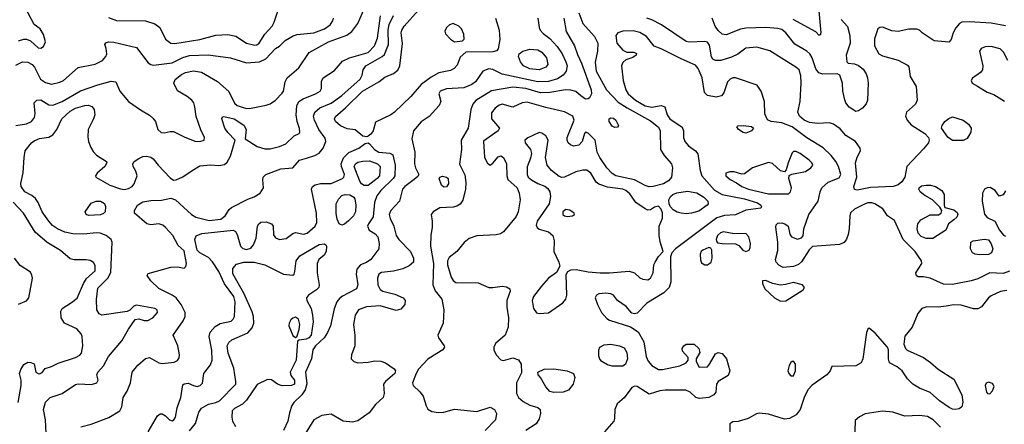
# Model space of a CAD drawing. Extents: x 1173029 to 1307123, y 522559 to 678521.
# Tile 411 of 623: x 1279325 to 1286755, y 585592 to 588643. Entities that reach past the tile are written whole.
import ezdxf

# ---------------------------------------------------------------- set-up
doc = ezdxf.new("R2010")
doc.units = 0

msp = doc.modelspace()

# ---------------------------------------------------------------- linework, layer by layer
at = {"layer": '0CON10XD'}
for points in [[(1279315, 588484.4), (1279355, 588497.1), (1279375, 588495.8), (1279405, 588484.2), (1279465, 588431.4), (1279485, 588428.6), (1279505, 588442), (1279518.6, 588475), (1279505, 588532.5), (1279480, 588575), (1279435, 588606.7), (1279367.1, 588735)], [(1279995, 588659.6), (1280055, 588636.2), (1280275, 588633.1), (1280345, 588612.9), (1280381.4, 588585), (1280425.5, 588495.5), (1280465, 588466.7), (1280495, 588464.6), (1280685, 588493.8), (1280805, 588526.9), (1280895, 588530.5), (1280955, 588520), (1281036.9, 588466.9), (1281098.5, 588451.5), (1281115, 588452.5), (1281131.5, 588465), (1281175.2, 588534.8), (1281229.3, 588595), (1281245.8, 588625), (1281286, 588745)], [(1281002.4, 587982.4), (1281035, 587973.7), (1281072.5, 587975), (1281185, 587997.5), (1281215, 588008.8), (1281255, 588036.7), (1281305, 588088.8), (1281315.6, 588105), (1281328.5, 588175), (1281342.9, 588205), (1281430.6, 588279.4), (1281510, 588395), (1281655, 588476.3), (1281793.4, 588526.6), (1281830.6, 588555), (1281875.9, 588614.1), (1281928.7, 588735)], [(1281945, 587758.8), (1281915, 587763.8), (1281855, 587812), (1281795, 587820.8), (1281745, 587843.1), (1281706.6, 587876.6), (1281700.6, 587895), (1281707.2, 587912.8), (1281782.3, 587977.7), (1281911.1, 588105), (1282035.5, 588175), (1282079.5, 588210.5), (1282145, 588236.6), (1282178.3, 588261.7), (1282193.1, 588295), (1282212.6, 588462.6), (1282203.9, 588545), (1282207.1, 588565), (1282225, 588593.3), (1282333.8, 588715)], [(1285352, 588738), (1285370, 588545), (1285365, 588527.5), (1285355, 588527.5), (1285331.4, 588551.4), (1285161.1, 588645)], [(1279295, 588300.5), (1279345, 588325.4), (1279385, 588323.8), (1279418.5, 588305), (1279437.1, 588285), (1279482.2, 588195), (1279518.9, 588168.9), (1279565, 588156.8), (1279628.5, 588171.5), (1279655, 588184.5), (1279765, 588282), (1279895, 588308.6), (1279950, 588335), (1279975.4, 588364.6), (1279982.9, 588385), (1279978, 588425), (1279966.7, 588455), (1279975, 588467.5), (1279995, 588476.2), (1280035, 588472.5), (1280205, 588433.8), (1280295, 588318.8), (1280315, 588304), (1280335, 588300), (1280475, 588318.8), (1280555, 588357.5), (1280605, 588374.2), (1280747.7, 588377.7), (1280916, 588356), (1281035, 588316.7), (1281135, 588326), (1281182.3, 588347.7), (1281253.8, 588425), (1281285.6, 588444.4), (1281328.8, 588485), (1281388.7, 588521.3), (1281418.7, 588531.3), (1281545.2, 588544.8), (1281625, 588573.2), (1281666.7, 588605), (1281687.5, 588635), (1281693.5, 588655)], [(1279524, 585525), (1279518.8, 585625), (1279503.5, 585705), (1279519.3, 585759.3), (1279555, 585794.4), (1279645, 585825.5), (1279745, 585892.5), (1279765, 585897.5), (1279866.8, 585893.2), (1279906.7, 585905), (1279916.2, 585925), (1279906.2, 585965), (1279914, 585985), (1279956.2, 586033.8), (1279995, 586104.3), (1280095, 586222), (1280145, 586310), (1280195, 586382.5), (1280223, 586387), (1280265, 586374), (1280292.5, 586375), (1280328, 586395), (1280364, 586435), (1280362, 586455), (1280345, 586465.5), (1280205, 586490), (1280186.4, 586483.6), (1280156.1, 586453.9), (1280135, 586443.8), (1279945, 586414.4), (1279925, 586424.3), (1279906.9, 586455), (1279904, 586534), (1279915, 586618.9), (1279989.7, 586695), (1280013.4, 586736.6), (1280023.1, 586965), (1280015.7, 586985), (1279976.9, 587015), (1279932.7, 587032.7), (1279905, 587035.3), (1279805, 587025.4), (1279725, 587027.7), (1279665, 587040.4), (1279610.8, 587065), (1279572.3, 587092.3), (1279543.9, 587123.9), (1279495, 587193.8), (1279464.3, 587265), (1279444.2, 587295), (1279415, 587318.6), (1279364.3, 587345), (1279335.7, 587385), (1279333.2, 587406.8), (1279351.7, 587488.3), (1279357.3, 587605), (1279365.7, 587655), (1279414.2, 587715), (1279435, 587730.6), (1279475, 587746.8), (1279545, 587757.3), (1279574.4, 587775), (1279604.6, 587815), (1279642.1, 587895), (1279705, 587953.1), (1279745, 587974.7), (1279815, 587996.8), (1279845, 587999.6), (1279869.1, 587989.1), (1279885.9, 587965.9), (1279890.7, 587925), (1279882.4, 587895), (1279842, 587815), (1279839.1, 587759.1), (1279844.6, 587725), (1279860.3, 587680.3), (1279879.2, 587649.2), (1279905, 587621.4), (1279980, 587575), (1279982.5, 587565), (1279966.2, 587535), (1279910, 587485), (1279897.5, 587465), (1279900, 587455), (1280005, 587394.6), (1280085, 587366.7), (1280115, 587362.7), (1280145, 587369.2), (1280172.9, 587385), (1280187.5, 587405), (1280210, 587465), (1280200.2, 587500.2), (1280180.6, 587535), (1280178, 587555), (1280187.3, 587572.7), (1280222.6, 587597.4), (1280255, 587611.1), (1280285, 587614.4), (1280315.4, 587605.4), (1280333, 587593), (1280369.4, 587545), (1280460.2, 587450.2), (1280485, 587433.8), (1280505, 587435.5), (1280555, 587457.3), (1280625, 587507.1), (1280685, 587540), (1280765, 587547.7), (1280827.3, 587542.7), (1280868.9, 587551.1), (1280891.2, 587568.8), (1280916, 587614), (1280950, 587735), (1280895, 587791.5), (1280872.2, 587825), (1280851.2, 587895), (1280855, 587910), (1280865, 587913.3), (1280944, 587895), (1281015, 587847.8), (1281034.5, 587815), (1281026, 587745), (1281117, 587687), (1281175, 587670.4), (1281215, 587668.9), (1281284.1, 587685.9), (1281332.4, 587707.6), (1281395, 587766.9), (1281432.5, 587785), (1281438.8, 587795), (1281437.1, 587822.9), (1281418.9, 587875), (1281411.6, 587925), (1281416.4, 587993.6), (1281431.8, 588025), (1281462.5, 588047.5), (1281556, 588084), (1281592.5, 588105), (1281602.5, 588125), (1281603.2, 588176.8), (1281615.7, 588204.3), (1281699.3, 588260.7), (1281760.8, 588329.2), (1281814, 588356), (1281955, 588394.7), (1282003.2, 588445), (1282025, 588503.8), (1282048.2, 588671.8)], [(1280399.1, 586050.9), (1280489.2, 586060.8), (1280515.4, 586074.6), (1280527.6, 586092.4), (1280530, 586115), (1280517.1, 586185), (1280483.3, 586265), (1280557.9, 586372.1), (1280572.5, 586405), (1280572.5, 586435), (1280542.2, 586495), (1280505.3, 586545.3), (1280475.9, 586565.9), (1280375, 586615.7), (1280314, 586675), (1280286.7, 586715), (1280295, 586730), (1280465, 586778.1), (1280515, 586780), (1280565, 586770), (1280577.7, 586782.3), (1280584.2, 586805.8), (1280565, 586899.2), (1280519.6, 586939.6), (1280480.8, 587015), (1280425, 587077.3), (1280405, 587093.8), (1280375, 587104.6), (1280315, 587096.5), (1280285, 587104.4), (1280190, 587185), (1280192, 587205), (1280214, 587245), (1280255, 587269.5), (1280315, 587279.1), (1280395, 587281.5), (1280465, 587296.7), (1280500.5, 587285), (1280620.8, 587175), (1280654.5, 587154.5), (1280755, 587129.8), (1280841.3, 587138.7), (1280875, 587164.7), (1280905, 587212.7), (1280922.1, 587227.9), (1281045, 587290.5), (1281095, 587308.5), (1281138.6, 587335), (1281164.4, 587375), (1281158.6, 587435), (1281162.5, 587455), (1281182.9, 587475), (1281295, 587519.2), (1281385, 587525.8), (1281436.8, 587583.2), (1281489.9, 587600.1), (1281552.2, 587617.8), (1281583.9, 587636.1), (1281615.2, 587674.8), (1281635.3, 587725), (1281630.2, 587750.2), (1281581.4, 587815), (1281548.4, 587885), (1281541.8, 587915), (1281550.9, 587945), (1281590.5, 587979.5), (1281675, 588014.7), (1281755, 588072.6), (1281893.8, 588195), (1281909.2, 588225), (1281916.1, 588265), (1281935.6, 588294.4), (1282059.1, 588365), (1282078.3, 588381.7), (1282107.2, 588455), (1282104.5, 588564.5), (1282112.9, 588607.1), (1282145, 588673.8)], [(1282915.8, 588655), (1282942.7, 588565), (1282946.9, 588493.1), (1282935.5, 588424.5), (1282921.5, 588408.5), (1282895, 588401.2), (1282691.7, 588398.3), (1282649.7, 588360.3), (1282625, 588300), (1282604.1, 588275.9), (1282575, 588260.8), (1282487.8, 588242.2), (1282429.2, 588210.8), (1282355, 588154.5), (1282275.3, 588064.7), (1282154.2, 587945.8), (1282125, 587925.5), (1282009.7, 587870.3), (1281991.1, 587805), (1281975, 587780), (1281955, 587763.8), (1281945, 587758.8)], [(1283430.8, 588655), (1283448.2, 588555), (1283511.2, 588445), (1283535, 588380), (1283565.3, 588315), (1283638.1, 588115), (1283640, 588085), (1283625, 588053.1), (1283614.6, 588045.4), (1283595, 588043.6), (1283558.2, 588068.2), (1283522.5, 588102.5), (1283482.5, 588112.5), (1283443.4, 588113.4), (1283325, 588094.7), (1283255, 588092), (1283145, 588124.4), (1283045, 588134), (1282885, 588106.8), (1282767.2, 588032.8), (1282742.9, 588005), (1282729.4, 587965), (1282708.1, 587825), (1282656.7, 587735), (1282659.3, 587665), (1282644.1, 587554.1), (1282683.3, 587473.3), (1282692.3, 587415), (1282689.2, 587365), (1282667.5, 587282.5), (1282647.6, 587252.4), (1282623.9, 587236.1), (1282595, 587228.8), (1282495, 587223.3), (1282444, 587195), (1282429.2, 587175), (1282438.1, 587125), (1282438.1, 587075), (1282427.7, 587017.7), (1282425.4, 586935), (1282448.4, 586805), (1282441.5, 586645), (1282459, 586599), (1282510, 586535), (1282525.4, 586455), (1282521.2, 586355), (1282479.6, 586265), (1282483.8, 586245), (1282528, 586185), (1282529.2, 586175), (1282517.5, 586155), (1282471.9, 586125), (1282405, 586082.5), (1282335, 586006.9), (1282315.4, 585975), (1282288.2, 585905), (1282293.3, 585885), (1282345, 585837.5), (1282368.2, 585805), (1282391.3, 585731.3), (1282405.6, 585705.6), (1282435, 585690), (1282485, 585681.1), (1282524.4, 585684.4), (1282605, 585706.2), (1282775, 585688.8), (1282875, 585721.4), (1282908, 585705), (1282922.5, 585675), (1282915.6, 585625), (1282837.7, 585545)], [(1283543.5, 588693.5), (1283573.9, 588613.9), (1283661.8, 588515), (1283688.5, 588465), (1283684.6, 588405), (1283666.7, 588323.3), (1283675.5, 588255.5), (1283752.9, 588112.9), (1283841.4, 588021.4), (1283907.8, 587977.8), (1284085, 587881.1), (1284145, 587832.9), (1284158.4, 587805), (1284160.5, 587665), (1284188.6, 587618.6), (1284243.1, 587555), (1284251.1, 587525), (1284243.1, 587455), (1284221.3, 587428.7), (1284183.7, 587406.3), (1284105, 587384.2), (1284075, 587382.1), (1284045, 587391.9), (1283964.8, 587434.8), (1283824, 587465), (1283795, 587482.2), (1283756.5, 587525), (1283701.5, 587605), (1283683.3, 587645), (1283667.8, 587735), (1283615, 587788.6), (1283595, 587794), (1283585.5, 587784.5), (1283570, 587725), (1283543.9, 587696.1), (1283505, 587689.7), (1283480.1, 587700.1), (1283463.6, 587715), (1283455.3, 587735), (1283455.3, 587755), (1283509.2, 587885), (1283498, 587915), (1283435, 587947.3), (1283295, 587980.9), (1283155, 588022), (1283116.2, 588015), (1283047, 587983), (1282965, 588005.4), (1282942.7, 587997.3), (1282912.5, 587975), (1282885, 587940), (1282885.7, 587895), (1282944.2, 587825), (1282935.4, 587804.6), (1282823.9, 587726.1), (1282832.9, 587605), (1282855, 587560), (1282875, 587546.7), (1282895, 587561.2), (1282935, 587610), (1282955, 587615.8), (1282975.8, 587605), (1282997.1, 587555), (1283000.4, 587465), (1283007.3, 587437.3), (1283077.5, 587375), (1283094.5, 587335), (1283100.5, 587285), (1283087.3, 587195), (1283070.4, 587159.6), (1282975.9, 587044.1), (1282951.9, 587028.1), (1282920.7, 587020.7), (1282775.4, 587014.6), (1282717.6, 586992.4), (1282678.1, 586961.9), (1282622.2, 586895), (1282565, 586851.1), (1282552.2, 586825), (1282552, 586795), (1282581.2, 586701.2), (1282595, 586676), (1282615, 586662.5), (1282785, 586658.9), (1282865, 586624.2), (1282895, 586622.9), (1282964.4, 586634.4), (1282998.3, 586628.3), (1283023.3, 586615), (1283025.8, 586595), (1283000, 586525), (1283000, 586475), (1283014.3, 586394.3), (1283011.8, 586325), (1282986.9, 586265), (1282915, 586201.9), (1282903.1, 586175), (1282903.1, 586155), (1282919.1, 586115), (1282955, 586077.8), (1282975, 586074.5), (1283045, 586094.4), (1283088.6, 586078.6), (1283108.6, 586045), (1283110.6, 585980.6), (1283073.6, 585905), (1283072.5, 585825), (1283088.9, 585795), (1283123.7, 585763.7), (1283175, 585736.7), (1283235, 585720), (1283253.3, 585705), (1283253.8, 585675), (1283243.6, 585633.6), (1283220.8, 585595), (1283142.9, 585545)], [(1283235.4, 588655.4), (1283243.6, 588585), (1283252.5, 588565), (1283275, 588538.5), (1283325, 588502.1), (1283380.2, 588440.2), (1283419.4, 588385), (1283445.8, 588325), (1283454.7, 588295), (1283447.3, 588255), (1283425.2, 588224.8), (1283382, 588198)], [(1286765, 588596.8), (1286655, 588615.9), (1286492.4, 588627.6), (1286435, 588623.5), (1286416.9, 588613.1), (1286388.3, 588581.7), (1286368.1, 588545), (1286355, 588493.3), (1286336.3, 588473.7), (1286225, 588484.2), (1286135, 588544), (1286114.3, 588564.3), (1286095, 588572), (1286035, 588572), (1285953.8, 588553.8), (1285905, 588560), (1285835, 588585.6), (1285815, 588584.3), (1285800.8, 588575), (1285775, 588497.5), (1285775.5, 588445.5), (1285807.5, 588385), (1285835, 588371.2), (1285955, 588338.9), (1286025, 588300), (1286035, 588287.5), (1286044, 588215), (1286089.1, 588139.1), (1286097.3, 588035), (1286085, 588005.7), (1286016.7, 587945), (1286010, 587915), (1286021.5, 587885), (1286050.9, 587850.9), (1286155.4, 587785.4), (1286183.1, 587755), (1286186.9, 587735), (1286181.9, 587715), (1286145, 587669.4), (1286018.1, 587535), (1286005, 587456.7), (1285980.3, 587419.7), (1285955, 587398), (1285915, 587384.5), (1285745, 587378.1), (1285645, 587356.5), (1285625, 587363.1), (1285619.1, 587385), (1285643.1, 587455), (1285631.3, 587565), (1285643.4, 587606.6), (1285669.2, 587655), (1285665.8, 587675), (1285632, 587725), (1285560.1, 587770.1), (1285515, 587820), (1285465, 587855.6), (1285435, 587865.6), (1285345, 587860.9), (1285285, 587866.9), (1285245, 587885.4), (1285209.5, 587915), (1285196.4, 587945), (1285215.4, 588025), (1285222.8, 588167.2), (1285219.6, 588219.6), (1285205.7, 588265), (1285182, 588285), (1284985, 588407.5), (1284887, 588437), (1284805, 588427.5), (1284745, 588382.9), (1284695, 588359.7), (1284615.5, 588335.5), (1284574.5, 588334.5), (1284555.6, 588345.6), (1284545, 588363.3), (1284530.4, 588450.4), (1284515, 588473.1), (1284495, 588478.9), (1284375.5, 588474.5), (1284355, 588479.4), (1284167.9, 588605), (1284095, 588642.2), (1284058, 588655)], [(1285523.1, 588645), (1285570.8, 588590.8), (1285589.3, 588525), (1285591.5, 588465), (1285561.8, 588375), (1285566, 588326), (1285576.1, 588316.1), (1285625, 588309.1), (1285655, 588297.3), (1285690.5, 588270.5), (1285713.3, 588235), (1285723.3, 588205), (1285726.9, 588165), (1285722.5, 588035), (1285712.3, 588007.7), (1285685, 587976.4), (1285655, 587955.4), (1285635, 587951.8), (1285583.1, 587983.1), (1285558.5, 588015), (1285550.4, 588039.6), (1285536.9, 588105), (1285532.5, 588165), (1285514, 588224), (1285493.9, 588233.9), (1285385, 588233.3), (1285355, 588242.5), (1285331.6, 588271.6), (1285305, 588354.3), (1285286.3, 588386.3), (1285265, 588405.4), (1285175, 588459.5), (1285105.4, 588545), (1285075, 588569.6), (1285045, 588577.5), (1284955, 588584.6), (1284805, 588579.3), (1284765, 588572.3), (1284655, 588530), (1284625, 588532.7), (1284595, 588560.5), (1284573.4, 588595), (1284549.7, 588655)], [(1282605, 588477.1), (1282665, 588482.5), (1282677.5, 588495), (1282677.1, 588535), (1282658.9, 588575), (1282638.9, 588595), (1282595, 588614.6), (1282569.2, 588605), (1282544.4, 588585), (1282532.7, 588557.3), (1282537, 588537), (1282575, 588495.6), (1282605, 588477.1)], [(1286795, 586747.5), (1286745, 586730.4), (1286645, 586734.5), (1286555, 586690.4), (1286505, 586672.9), (1286365, 586645.5), (1286295, 586650), (1286195, 586694.6), (1286145.7, 586704.3), (1286105, 586704.2), (1286091.4, 586711.4), (1286088, 586735), (1286132.5, 586805), (1286130.8, 586825), (1286108.3, 586858.3), (1286081.5, 586895), (1285992, 586985), (1285925, 587128), (1285874.3, 587164.3), (1285837.3, 587217.3), (1285778.8, 587255), (1285755, 587262.5), (1285725, 587262.7), (1285705, 587255.4), (1285625, 587215.4), (1285595, 587186.7), (1285588.2, 587165), (1285584.6, 587065.4), (1285576.7, 587023.3), (1285565, 586988.8), (1285546.2, 586963.8), (1285511.1, 586948.9), (1285307.3, 586932.7), (1285283.4, 586906.6), (1285225, 586816.7), (1285201.7, 586798.3), (1285165, 586782.8), (1285085, 586775.3), (1285052.8, 586792.8), (1285032.1, 586815), (1285028.9, 586835), (1285045, 586902.5), (1285046.7, 586965), (1285030.3, 587079.7), (1285032.5, 587097.5), (1285045, 587108.1), (1285075, 587110.9), (1285099.2, 587105), (1285124.4, 587085), (1285137.1, 587025), (1285150, 587005), (1285195, 586988.6), (1285225, 586998.8), (1285235.8, 587014.2), (1285242.5, 587065), (1285280.9, 587175), (1285349.5, 587275), (1285365.6, 587345), (1285378.9, 587375), (1285425, 587418.2), (1285508.3, 587451.7), (1285520, 587475), (1285503.6, 587535), (1285482.3, 587575), (1285448.3, 587618.3), (1285387, 587677), (1285265, 587751.9), (1285155, 587834.7), (1285075, 587865.3), (1284994.4, 587874.4), (1284967.3, 587887.3), (1284948, 587932), (1284944.3, 588025), (1284919.2, 588105), (1284890, 588150), (1284725, 588205.6), (1284705, 588204.4), (1284686.2, 588195), (1284665.7, 588175), (1284637.8, 588092.2), (1284621.7, 588068.3), (1284581.5, 588058.5), (1284515, 588070.7), (1284491.2, 588095), (1284473.8, 588205), (1284445, 588274.4), (1284425, 588300.5), (1284315, 588347.8), (1284165, 588424.5), (1284112.9, 588442.9), (1284055, 588516.2), (1284005, 588546.9), (1283955, 588558.5), (1283875, 588557.5), (1283838.8, 588545), (1283822.5, 588525), (1283830.8, 588465), (1283875, 588412), (1283905, 588398.8), (1283958.3, 588398.3), (1283979.3, 588389.3), (1283977.5, 588375), (1283952.3, 588357.7), (1283899.3, 588340.7), (1283875, 588320), (1283866, 588295), (1283878.2, 588185), (1283897.5, 588115), (1283916, 588085), (1283971.5, 588035), (1284045, 587993), (1284095, 587983.1), (1284165, 587996), (1284192.5, 587985), (1284209.4, 587925), (1284230, 587895), (1284323.2, 587833.2), (1284332.9, 587805), (1284332.9, 587755), (1284343.1, 587725), (1284370.9, 587690.9), (1284425, 587653.1), (1284442, 587632), (1284459.5, 587505), (1284472.5, 587465), (1284567, 587357), (1284624.9, 587324.9), (1284795, 587293.3), (1284892.2, 587262.2), (1284916.7, 587245), (1284922.5, 587235), (1284917.5, 587222.5), (1284805, 587207.3), (1284725, 587172.7), (1284642.2, 587167.8), (1284585, 587148.2), (1284273.1, 586915), (1284246, 586885), (1284236, 586855), (1284237.3, 586667.3), (1284225.7, 586625), (1284186.1, 586583.9), (1284057.1, 586505), (1283985, 586430.8), (1283965, 586424.2), (1283945, 586430), (1283901.8, 586481.8), (1283836, 586525), (1283805, 586566.7), (1283785, 586576.2), (1283745, 586580), (1283694.1, 586575.9), (1283676.7, 586565), (1283668, 586545), (1283684.2, 586495), (1283715.8, 586435), (1283755, 586390.8), (1283775, 586377.1), (1283935, 586327.1), (1283990.5, 586290.5), (1284033.8, 586215), (1284052.6, 586102.6), (1284067.4, 586067.4), (1284095.3, 586035.3), (1284145, 586006.7), (1284175, 586004.4), (1284305.6, 586034.4), (1284353, 586057), (1284370, 586075), (1284370, 586095), (1284326.7, 586145), (1284323.3, 586165), (1284336.1, 586183.9), (1284355, 586196), (1284415, 586196.2), (1284450, 586165), (1284456.1, 586133.9), (1284430, 586085), (1284430, 586065), (1284453, 586023), (1284515, 586026.7), (1284531.2, 586045), (1284575, 586123.8), (1284595, 586134), (1284626.7, 586125), (1284658.6, 586085), (1284683.8, 585995), (1284669.7, 585960.3), (1284596.7, 585915), (1284583.8, 585895)], [(1283245, 588264.7), (1283175, 588273.7), (1283125.6, 588295), (1283103.5, 588325), (1283089.4, 588365), (1283092.5, 588385), (1283122, 588405), (1283175, 588419.6), (1283235, 588416.7), (1283265, 588398.9), (1283299.5, 588355), (1283311.1, 588305), (1283295.8, 588284.2), (1283245, 588264.7)], [(1286781.1, 588335), (1286748.3, 588398.3), (1286724, 588424), (1286655, 588441.8), (1286611.5, 588438.5), (1286580, 588425), (1286568.8, 588405), (1286592.9, 588295), (1286590, 588265), (1286576, 588245), (1286515, 588201.2), (1286504.3, 588185.7), (1286512.9, 588165), (1286552.4, 588142.4), (1286625.9, 588095.9), (1286675, 588077.7), (1286755, 588027.5)], [(1279295, 587844.5), (1279375, 587858.9), (1279413.6, 587876.4), (1279437.5, 587905), (1279441.2, 587935), (1279433.3, 588015), (1279452.8, 588037.2), (1279485, 588038.2), (1279545, 588001.1), (1279575, 587999.6), (1279644.3, 588025.7), (1279784.4, 588105.6), (1279915, 588152.9), (1280015, 588179.2), (1280051.2, 588175), (1280080, 588105), (1280145.7, 588025), (1280236.2, 587963.8), (1280304.3, 587924.3), (1280329.3, 587899.3), (1280350, 587875), (1280367.5, 587815), (1280392.3, 587792.3), (1280415, 587790), (1280459.3, 587800.7), (1280485, 587800), (1280565, 587759.5), (1280645, 587728.2), (1280685, 587723.5), (1280716.2, 587735), (1280720, 587755), (1280691.4, 587811.4), (1280655.8, 587914.2), (1280647.2, 587987.2), (1280638.1, 588015), (1280624.3, 588035), (1280589.2, 588065), (1280515.8, 588105.8), (1280488.6, 588165), (1280498.3, 588191.7), (1280545, 588229.6), (1280575.9, 588244.1), (1280635, 588257.5), (1280696.8, 588246.8), (1280817, 588177), (1280902.8, 588102.8), (1280945, 588013.1), (1280965, 587997.2), (1281002.4, 587982.4)], [(1283382, 588198), (1283315, 588177), (1283235, 588174), (1282965, 588232.8), (1282895, 588266.2), (1282865, 588272.1), (1282820.8, 588255), (1282764.6, 588175.4), (1282736.2, 588155), (1282675, 588129.4), (1282545, 588122.1), (1282497.5, 588105), (1282488.1, 588085), (1282501.9, 588025), (1282490, 587995), (1282415, 587914), (1282355, 587874), (1282295.5, 587804.5), (1282282.7, 587745), (1282305.4, 587645), (1282304.6, 587555), (1282311.5, 587525), (1282336.2, 587475), (1282329.7, 587460.3), (1282302.2, 587437.8), (1282231.5, 587385), (1282213.6, 587365), (1282190, 587275), (1282125.7, 587204.3), (1282113.4, 587175), (1282120.7, 587145), (1282148.5, 587085), (1282166.4, 587015), (1282186.5, 586985), (1282272.9, 586895), (1282295.7, 586844.3), (1282295.6, 586815), (1282263.1, 586786.9), (1282215, 586764.6), (1282145, 586747.3), (1282055, 586737.8), (1282035, 586724), (1282023.5, 586695), (1282028.2, 586645), (1282045, 586608.6), (1282065, 586595.6), (1282155, 586572.9), (1282218, 586545), (1282234, 586525), (1282231.2, 586495), (1282200.7, 586459.3), (1282165, 586449.2), (1282045, 586486.5), (1281942.3, 586477.7), (1281882.5, 586455), (1281855.6, 586415), (1281844.4, 586344.4), (1281852.9, 586265), (1281852.9, 586185), (1281828.8, 586115), (1281826.7, 586085), (1281846.7, 586065), (1281875.8, 586055.8), (1281955, 586060), (1282005, 586070.5), (1282049.5, 586069.5), (1282085, 586055.6), (1282150.3, 586010.3), (1282160, 585995), (1282155.6, 585975), (1282084.2, 585915), (1282070.6, 585895), (1282075.5, 585825), (1282066.5, 585795), (1282009.3, 585740.7), (1281960.6, 585679.4), (1281875, 585618.9), (1281835, 585608.1), (1281765, 585616.2), (1281675, 585668.6), (1281605, 585658.1), (1281544.2, 585625), (1281478.3, 585521.7)], [(1283815, 587830), (1283795, 587840), (1283774, 587875), (1283774.1, 587895.9), (1283785, 587903.3), (1283805, 587900), (1283823.8, 587885), (1283842.5, 587845), (1283835, 587833.3), (1283815, 587830)], [(1286365, 587732.5), (1286328.1, 587758.1), (1286281.4, 587825), (1286285.6, 587845), (1286305.4, 587874.6), (1286335, 587898.1), (1286365, 587909.4), (1286445, 587886.5), (1286485, 587855.7), (1286504.4, 587825), (1286501.9, 587795), (1286475, 587746), (1286445, 587733.3), (1286365, 587732.5)], [(1284805, 587787.5), (1284785, 587792.9), (1284750, 587815), (1284737.5, 587835), (1284745, 587842.5), (1284784.4, 587845.6), (1284847.7, 587837.7), (1284862.5, 587825), (1284846.7, 587805), (1284825, 587794), (1284805, 587787.5)], [(1283245, 586426.7), (1283315, 586432.7), (1283422.7, 586507.3), (1283446.9, 586535), (1283452.5, 586565), (1283447.9, 586722.1), (1283460, 586745), (1283483.3, 586756.7), (1283525, 586760.6), (1283615, 586740.9), (1283705, 586734.3), (1283775, 586734.3), (1283925, 586747.1), (1283964.1, 586734.1), (1284005, 586696.7), (1284026.1, 586686.1), (1284065, 586682), (1284085.5, 586694.5), (1284104.2, 586735), (1284110.6, 586795), (1284118.9, 586815), (1284145, 586858.6), (1284180, 586895), (1284157, 586967), (1284150.5, 587015), (1284151.4, 587085), (1284174.2, 587145.8), (1284175, 587188), (1284165, 587214.4), (1284145, 587237.1), (1284115, 587228.6), (1284085, 587209.2), (1284065, 587208), (1284045, 587217.5), (1283975, 587265.7), (1283928.8, 587328.8), (1283898.1, 587355), (1283875, 587364.7), (1283761.4, 587381.4), (1283695, 587401.8), (1283675, 587418.9), (1283635.5, 587485.5), (1283605, 587507.2), (1283575, 587508.2), (1283522.5, 587495), (1283435, 587454.5), (1283415, 587453.3), (1283395, 587460.6), (1283337.1, 587507.1), (1283305.6, 587545), (1283293.1, 587605), (1283313.6, 587735), (1283295, 587767.8), (1283265, 587787.5), (1283245, 587792.7), (1283157.9, 587752.1), (1283136, 587735), (1283139.2, 587715), (1283178.6, 587665), (1283186.9, 587635), (1283180.3, 587599.7), (1283155, 587532.5), (1283153.8, 587475), (1283162.5, 587455), (1283185.6, 587435), (1283235, 587407.2), (1283287.6, 587387.6), (1283310.7, 587370.7), (1283325.4, 587345.4), (1283331.2, 587308.8), (1283319.6, 587255), (1283230, 587125), (1283220.8, 587095), (1283230, 587075), (1283243.8, 587063.8), (1283315, 587044.4), (1283346.9, 587015), (1283358.6, 586975), (1283354.5, 586895), (1283394.2, 586815), (1283400, 586785), (1283375, 586736.2), (1283315, 586693.6), (1283261.5, 586635), (1283201.8, 586555), (1283192.9, 586525), (1283201.1, 586465), (1283223.9, 586433.9), (1283245, 586426.7)], [(1280295, 585536), (1280365, 585656.2), (1280385, 585672), (1280398.8, 585671.2), (1280425, 585656), (1280456, 585625), (1280475, 585619.5), (1280488.6, 585625), (1280500, 585645), (1280513.4, 585716.6), (1280540.3, 585795), (1280555, 585889.2), (1280565, 585898.5), (1280595, 585902.5), (1280635, 585884.4), (1280665, 585878.5), (1280687.5, 585885), (1280705, 585902.5), (1280713.5, 585975), (1280765, 586041.4), (1280776.9, 586075), (1280775, 586152.5), (1280755.4, 586255), (1280763, 586287), (1280799.6, 586330.4), (1280838.6, 586351.4), (1280919.3, 586370.7), (1280936, 586385), (1280944.3, 586405), (1280951.1, 586515), (1280941, 586555), (1280870.5, 586650.5), (1280826.2, 586745), (1280778.4, 586818.4), (1280749.7, 586849.7), (1280710.7, 586870.7), (1280682.7, 586885), (1280664.7, 586905), (1280645.5, 586984.5), (1280656.4, 587013.6), (1280699.5, 587030.5), (1280935.5, 587055.5), (1280952.5, 587045), (1280964.6, 587024.6), (1280991.4, 586935), (1281007.6, 586917.6), (1281035, 586909.2), (1281069.5, 586920.5), (1281089.5, 586945), (1281108.6, 586995), (1281120, 587085), (1281130, 587105), (1281145, 587116.2), (1281185, 587120), (1281223.9, 587103.9), (1281236.2, 587085), (1281240.5, 587020.5), (1281255, 586998.8), (1281285, 586985.8), (1281335, 586994.4), (1281385, 587030), (1281405, 587037.5), (1281465, 587026.5), (1281495, 587034.6), (1281553.5, 587085), (1281567.1, 587115), (1281565.4, 587185), (1281525.7, 587365), (1281534, 587385), (1281555, 587397.8), (1281595, 587407.5), (1281675, 587408.2), (1281761.8, 587445), (1281771.8, 587455), (1281774.7, 587475), (1281752.1, 587535), (1281750.4, 587555), (1281768, 587602), (1281808.2, 587641.8), (1281883.3, 587675), (1281930.5, 587709.5), (1281955, 587713.8), (1281965, 587708), (1282001.9, 587665), (1282035, 587645.4), (1282117.2, 587637.2), (1282140, 587625), (1282158.9, 587545), (1282156.7, 587465), (1282143.2, 587445), (1282050.7, 587355), (1282020.6, 587315), (1282001.9, 587265), (1281992.6, 587157.4), (1281955.6, 587105), (1281948.9, 587085), (1281962.5, 587055), (1282008, 587028), (1282026.3, 587006.3), (1282038.5, 586955), (1282035.5, 586915), (1281974.5, 586835), (1281941.1, 586811.1), (1281895.4, 586794.6), (1281868, 586762), (1281862.7, 586725), (1281877.3, 586645), (1281866.7, 586615), (1281760.5, 586559.5), (1281738.1, 586541.9), (1281718.5, 586515), (1281697.4, 586462.6), (1281669.6, 586335), (1281647.7, 586285), (1281621.1, 586245), (1281556.2, 586185), (1281536.4, 586155), (1281527.1, 586085), (1281481.8, 585985), (1281491.7, 585898.3), (1281478, 585852), (1281454.3, 585815.7), (1281392.9, 585757.1), (1281378.5, 585735), (1281360.3, 585679.7), (1281348, 585615), (1281315, 585544.6)], [(1284975, 587329.4), (1285125, 587330), (1285142, 587345), (1285147.8, 587375), (1285127.5, 587445), (1285130.8, 587469.2), (1285150.9, 587479.1), (1285255, 587499.1), (1285295.6, 587525), (1285308.9, 587545), (1285302.9, 587565), (1285282.9, 587585), (1285215, 587634.4), (1285185, 587649.2), (1285165, 587650), (1285155, 587638.8), (1285123.1, 587565), (1285107.8, 587512.2), (1285095, 587496), (1285065, 587504.4), (1285005, 587558.1), (1284975, 587565.6), (1284855, 587527.1), (1284795, 587482), (1284775, 587478.8), (1284715, 587496.2), (1284683.9, 587496.1), (1284653.3, 587485), (1284653.8, 587465), (1284685, 587438.8), (1284734.2, 587414.2), (1284773.8, 587385), (1284824, 587365), (1284975, 587329.4)], [(1281955, 587392.9), (1281923.7, 587393.7), (1281905, 587405.7), (1281890.5, 587425), (1281849.7, 587535), (1281858.2, 587555), (1281875, 587567.8), (1281915, 587577.4), (1281965, 587579.4), (1282025, 587556.8), (1282044.6, 587535), (1282039.3, 587465), (1282022.3, 587445), (1281955, 587392.9)], [(1282525, 587380.8), (1282508.8, 587395), (1282491.2, 587445), (1282494.2, 587455.8), (1282516.4, 587463.6), (1282545, 587455.8), (1282556.7, 587445), (1282560, 587405), (1282545, 587384), (1282525, 587380.8)], [(1286215, 586992.9), (1286165, 586993.3), (1286128.5, 587008.5), (1286104.7, 587034.7), (1286097.1, 587065), (1286102.1, 587105), (1286125.3, 587134.7), (1286195, 587170.5), (1286257.5, 587172.5), (1286277.5, 587185), (1286282.5, 587205), (1286269.3, 587229.3), (1286213.3, 587285), (1286155, 587317.1), (1286120, 587345), (1286110, 587365), (1286111.2, 587375), (1286130.9, 587389.1), (1286164.1, 587395.9), (1286197.5, 587395), (1286235.3, 587385.3), (1286283.8, 587355), (1286300, 587325), (1286300, 587245), (1286307, 587227), (1286375, 587209.4), (1286399.3, 587189.3), (1286404.2, 587175), (1286395.8, 587155), (1286375, 587134), (1286333.3, 587105), (1286312.5, 587055), (1286215, 586992.9)], [(1286765, 587352.5), (1286745, 587323.3), (1286715, 587312.5), (1286686.2, 587355), (1286647.1, 587377.1), (1286624.6, 587375.4), (1286606.2, 587365), (1286589.2, 587335), (1286587.1, 587275), (1286605, 587176.2), (1286625, 587151.8), (1286683.8, 587123.8), (1286719.6, 587055), (1286749.4, 587019.4), (1286765, 587010.6)], [(1281755, 587094.2), (1281734.5, 587104.5), (1281719.8, 587139.8), (1281712.4, 587182.4), (1281713.8, 587255), (1281730.1, 587289.9), (1281755, 587316.4), (1281780, 587325), (1281815, 587321.9), (1281845, 587305.8), (1281853.3, 587293.3), (1281860.5, 587245), (1281859.5, 587195), (1281844.4, 587165), (1281805, 587125.6), (1281775, 587101.9), (1281755, 587094.2)], [(1284355, 587178.5), (1284315, 587183.8), (1284285, 587192.3), (1284255, 587210.3), (1284235, 587232.7), (1284224.8, 587255), (1284224, 587285), (1284235, 587309.6), (1284254.4, 587325.6), (1284282.8, 587337.2), (1284365, 587350.3), (1284435, 587336.4), (1284488.2, 587305), (1284517.8, 587275), (1284520, 587255), (1284513.3, 587245), (1284450.3, 587199.7), (1284395, 587184.6), (1284355, 587178.5)], [(1279314.1, 585755.9), (1279334.6, 585885), (1279334.5, 585924.5), (1279324.2, 585975.8), (1279332, 586005), (1279356.1, 586043.9), (1279385, 586060), (1279409.3, 586059.3), (1279435, 586047.5), (1279446.4, 585986.4), (1279464.2, 585974.2), (1279475, 585974), (1279495, 585983.8), (1279516.4, 586013.6), (1279565, 586028), (1279615, 586053.3), (1279744.5, 586095.5), (1279777.6, 586112.4), (1279791.2, 586128.8), (1279800.6, 586185), (1279796.7, 586255), (1279789.4, 586275), (1279755, 586312.5), (1279663.3, 586355), (1279636.7, 586395), (1279636.2, 586445), (1279646.2, 586465), (1279715, 586510), (1279757, 586543), (1279806, 586654), (1279829.5, 586690.5), (1279895, 586750), (1279895, 586790), (1279882.3, 586812.3), (1279857, 586827), (1279825, 586832.5), (1279735, 586832.9), (1279705, 586840.8), (1279631.9, 586901.9), (1279533, 586963), (1279441.9, 587041.9), (1279352.5, 587185), (1279275, 587266.1)], [(1279845, 587166.2), (1279825.7, 587175), (1279818.9, 587195), (1279865, 587259.2), (1279902.5, 587275), (1279935, 587275.5), (1279965, 587258), (1279972.5, 587235), (1279968.8, 587195), (1279957.8, 587182.2), (1279935, 587172.2), (1279845, 587166.2)], [(1283455, 587158.5), (1283495, 587164.4), (1283511.2, 587175), (1283510, 587185), (1283475, 587206.9), (1283445, 587211.9), (1283423.5, 587195), (1283423.5, 587175), (1283435, 587164.5), (1283455, 587158.5)], [(1284805, 586894.2), (1284828.8, 586905), (1284838, 586925), (1284840, 586955), (1284828, 587005), (1284805, 587031.2), (1284715, 587029.4), (1284635, 587042.5), (1284611.9, 587035), (1284591.5, 587015), (1284581.2, 586985), (1284582.2, 586972.2), (1284591.2, 586961.2), (1284624.6, 586954.6), (1284725, 586952.9), (1284751.7, 586941.7), (1284781.2, 586905), (1284805, 586894.2)], [(1286565, 586869.6), (1286535, 586874.6), (1286515.8, 586885), (1286500, 586915), (1286502.5, 586965), (1286520, 586975), (1286605, 586988.9), (1286635, 586983.1), (1286655, 586954.3), (1286668.4, 586915), (1286657.9, 586885), (1286635, 586873.4), (1286565, 586869.6)], [(1280605, 585543.3), (1280651.9, 585598.1), (1280675.6, 585685), (1280696, 585714), (1280748.8, 585745), (1280805, 585755.7), (1280831.7, 585768.3), (1280955, 585893.8), (1280956.5, 585915), (1280940, 586015), (1280898.6, 586128.6), (1280890.6, 586185), (1280901.9, 586208.1), (1280925, 586228.2), (1281047.1, 586282.9), (1281079.6, 586320.4), (1281091.2, 586355), (1281088.4, 586405), (1281079.6, 586439.6), (1281015, 586581.1), (1280933.9, 586726.1), (1280934.1, 586765.9), (1280960.7, 586799.3), (1281015.2, 586814.8), (1281095, 586814.6), (1281174.6, 586794.6), (1281315, 586724), (1281385, 586716.2), (1281395, 586723.3), (1281401.4, 586745), (1281411.5, 586825), (1281438.2, 586861.8), (1281585, 586948.8), (1281622.9, 586952.9), (1281635.8, 586945.8), (1281640, 586935), (1281637.8, 586895), (1281621.5, 586868.5), (1281583.1, 586835), (1281570, 586805), (1281570.4, 586735), (1281585.6, 586645), (1281581.9, 586625), (1281564.6, 586605.4), (1281503, 586567), (1281489.4, 586545), (1281491.9, 586525), (1281524.5, 586465), (1281533.8, 586415), (1281538.7, 586365), (1281523.7, 586265), (1281505.3, 586245), (1281486.5, 586235), (1281432.9, 586227.1), (1281421.7, 586218.3), (1281411.8, 586075), (1281365.6, 585985), (1281369.7, 585959.7), (1281398.2, 585925), (1281397.7, 585895), (1281375, 585884.1), (1281305, 585883.1), (1281271.2, 585895), (1281225, 585928), (1281195, 585930.8), (1281117.6, 585892.4), (1281036.2, 585775), (1281005, 585744), (1280945, 585711.2), (1280928.8, 585695), (1280924.3, 585645), (1280930, 585615), (1280952.5, 585575)], [(1284515, 586794.5), (1284542.2, 586815), (1284549.5, 586845), (1284546.4, 586906.4), (1284539.3, 586919.3), (1284525, 586924.3), (1284480, 586905), (1284468, 586895), (1284460.8, 586875), (1284461.2, 586831.2), (1284469.5, 586809.5), (1284495, 586795.8), (1284515, 586794.5)], [(1279315, 586498.8), (1279375, 586522.2), (1279394.4, 586545), (1279420.4, 586695), (1279417.4, 586717.4), (1279405, 586740), (1279328.5, 586788.5), (1279285.4, 586845.4)], [(1285065, 586520), (1285105, 586522.9), (1285235.8, 586605), (1285246, 586625), (1285232, 586645), (1285165, 586661.5), (1285104.6, 586645.4), (1285065, 586641.9), (1285004.3, 586654.3), (1284955, 586676.2), (1284930, 586675), (1284930, 586655), (1284948.8, 586615), (1285021.2, 586545), (1285065, 586520)], [(1286775, 586600), (1286725, 586593.3), (1286655, 586560.4), (1286635.3, 586544.7), (1286581.7, 586478.3), (1286555, 586462.9), (1286522.6, 586462.6), (1286430, 586490), (1286375, 586492.1), (1286316.7, 586483.3), (1286254.5, 586474.5), (1286171.2, 586478.8), (1286133.3, 586465), (1286103.2, 586426.8), (1286059.2, 586325), (1286004.3, 586255.7), (1285996.4, 586196.4), (1286008.8, 586165), (1286021.9, 586151.9), (1286146, 586095), (1286198.7, 586058.7), (1286255, 586008.5), (1286373.4, 585933.4), (1286433.2, 585815), (1286441.9, 585758.1), (1286434.2, 585725), (1286415, 585709.4), (1286386.2, 585703.8), (1286365, 585705.5), (1286338.5, 585718.5), (1286265, 585768.8), (1286195, 585831.5), (1286115, 585864.4), (1286064.5, 585894.5), (1286024, 585935), (1285983.3, 585995), (1285945, 586026.2), (1285887.5, 586055), (1285880, 586085), (1285880, 586155), (1285873.3, 586175), (1285779.5, 586279.5), (1285735, 586317.5), (1285725, 586310), (1285714.5, 586285), (1285686.7, 586085), (1285673.4, 586056.6), (1285635, 586033.1), (1285452, 586028), (1285440, 585995), (1285415.7, 585965), (1285305, 585888.6), (1285274.2, 585855), (1285246.8, 585803.2), (1285214.3, 585705), (1285185, 585664.2), (1285135, 585637.1), (1285095, 585630), (1284975, 585668.9), (1284905, 585676.7), (1284885, 585671.9), (1284822.8, 585637.2), (1284745.8, 585614.2), (1284705, 585610), (1284683, 585597), (1284680, 585475)], [(1281405, 586246.2), (1281415, 586252.5), (1281432.9, 586307.1), (1281437.5, 586345), (1281427.3, 586385), (1281405, 586399.6), (1281385, 586392.7), (1281371.2, 586378.8), (1281357.9, 586355), (1281356.2, 586335), (1281385, 586262.5), (1281405, 586246.2)], [(1283795, 586029.6), (1283760.5, 586040.5), (1283718, 586065), (1283702.6, 586082.6), (1283694.4, 586105), (1283694.3, 586155), (1283702, 586175), (1283735, 586191.9), (1283785, 586195.4), (1283850, 586185), (1283885, 586168.9), (1283905.4, 586135), (1283910.7, 586085), (1283895.4, 586045), (1283875, 586031.2), (1283795, 586029.6)], [(1279785, 585573.8), (1279865, 585594.1), (1279996.9, 585643.1), (1280079.4, 585695), (1280095.6, 585725), (1280105.6, 585795), (1280136.6, 585843.4), (1280160.4, 585905), (1280174.1, 585985.9), (1280215, 586038.9), (1280275, 586089.4), (1280305, 586095.7), (1280375, 586056.5), (1280399.1, 586050.9)], [(1285165, 585957.5), (1285178.8, 585995), (1285178.8, 586045), (1285167.5, 586065), (1285155, 586066.7), (1285142.7, 586057.3), (1285131.2, 586035), (1285120, 585995), (1285127.5, 585975), (1285145, 585957.5), (1285165, 585957.5)], [(1283355, 585832.5), (1283325, 585840), (1283295.5, 585875.5), (1283255.6, 585945.6), (1283236.2, 585965), (1283233.8, 585985), (1283282.7, 586007.3), (1283355, 586011.5), (1283455, 585995.4), (1283503.8, 585975), (1283514.2, 585945), (1283501.4, 585895), (1283465, 585850), (1283425, 585834.3), (1283355, 585832.5)], [(1284583.8, 585895), (1284578.8, 585835), (1284564, 585815), (1284525, 585794.6), (1284455, 585786.5), (1284426, 585795), (1284385.4, 585835.4), (1284350.4, 585850.4), (1284195, 585850), (1284155, 585844.3), (1284075, 585820), (1283985, 585877.1), (1283965, 585880), (1283945, 585870), (1283887, 585793), (1283832.4, 585747.6), (1283815.7, 585705), (1283812.9, 585635), (1283806.9, 585615), (1283738, 585535)], [(1286645, 585822.9), (1286665.8, 585845), (1286677.3, 585877.3), (1286665, 585900.8), (1286635, 585908.9), (1286617.9, 585902.1), (1286609.2, 585885), (1286620, 585835), (1286627.5, 585825), (1286645, 585822.9)], [(1286272, 585572), (1286217.1, 585625), (1286175, 585650), (1286115, 585659.5), (1286005, 585654.6), (1285914.7, 585684.7), (1285835, 585692), (1285705, 585670.4), (1285661.2, 585648.8), (1285629.7, 585620.3), (1285624.1, 585454.1)]]:
    msp.add_lwpolyline(points, dxfattribs=at)

doc.saveas('drawing.dxf')
